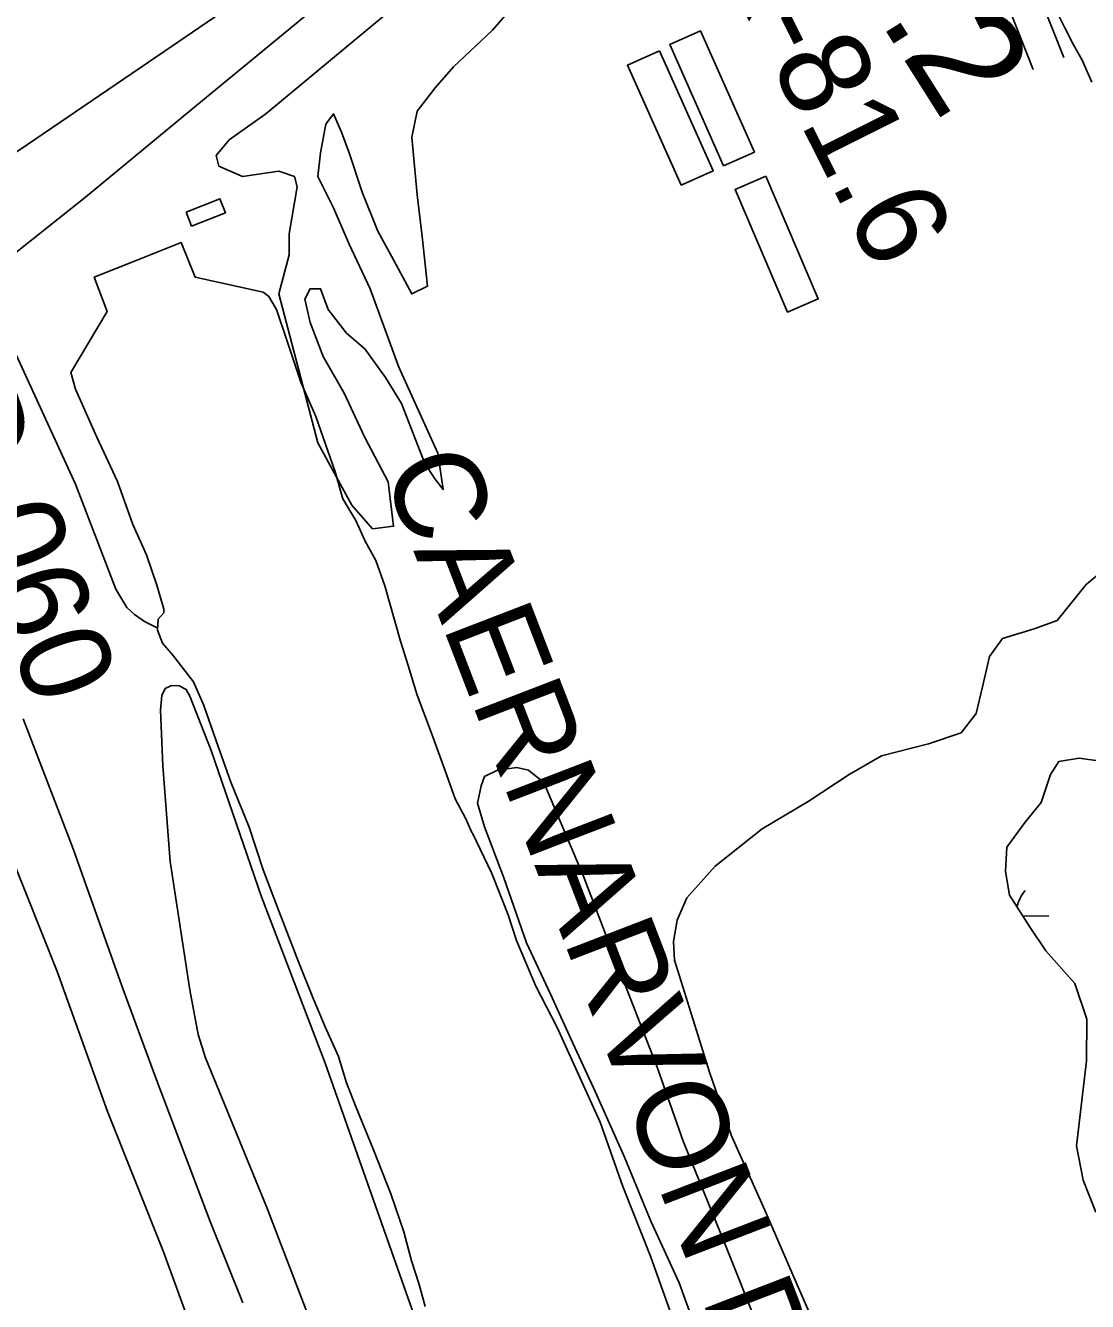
# Model space of a CAD drawing. Extents: x 3715084 to 3753216, y 488173 to 513963.
# Drawn here: x 3731429 to 3732401, y 496938 to 498105 of the extents above; entities that cross this region are included whole.
import ezdxf

# ---------------------------------------------------------------- set-up
doc = ezdxf.new("R2010")
doc.units = 0
for name, color, linetype in [('V-BLDG-OTLN', 7, 'Continuous'), ('V-LEVE-TOET', 7, 'Continuous'), ('V-RAIL-TRAK', 7, 'Continuous'), ('V-RIVR-IDEN', 7, 'Continuous'), ('V-RIVR-RANG-IDEN', 7, 'Continuous'), ('V-ROAD-CNTR', 7, 'Continuous'), ('V-SITE-VEGE', 7, 'Continuous'), ('V-SURV-IDEN', 7, 'Continuous'), ('V-TOPO-SHOR', 7, 'Continuous'), ('V-WETL-SWMP', 7, 'Continuous')]:
    doc.layers.add(name, color=color, linetype=linetype)

msp = doc.modelspace()

# ---------------------------------------------------------------- linework, layer by layer
at = {"layer": 'V-BLDG-OTLN'}
for points in [[(3732068, 497977.2), (3732018.8, 498088), (3732047, 498100.5), (3732096.2, 497989.7)], [(3732009.3, 498082.2), (3732058.6, 497972.6), (3732029.3, 497959.5), (3731980, 498069.1)], [(3732106.7, 497967.5), (3732154.7, 497855.3), (3732126.5, 497843.3), (3732078.5, 497955.4)], [(3731576, 497934.7), (3731607, 497947), (3731612, 497934.2), (3731581, 497922)]]:
    msp.add_lwpolyline(points, close=True, dxfattribs=at)
at = {"layer": 'V-LEVE-TOET'}
for points in [[(3731426.8, 497471), (3731472.7, 497352.1), (3731517.2, 497226.7), (3731548.1, 497143.3), (3731597.9, 497011.3), (3731627.9, 496936.7)], [(3731593.5, 496878.9), (3731555.3, 496983.4), (3731504.2, 497111.8), (3731458, 497239.8), (3731415.5, 497346.5)]]:
    msp.add_lwpolyline(points, dxfattribs=at)
at = {"layer": 'V-RAIL-TRAK'}
msp.add_lwpolyline([(3731679.8, 498166.5), (3731555.8, 498081.7), (3731430.9, 497996.6), (3731300.4, 497909.1), (3731231.1, 497865.1)], dxfattribs=at)
at = {"layer": 'V-ROAD-CNTR'}
for points in [[(3733715.6, 498954.1), (3733490.9, 498921.3), (3733259.5, 498888.5), (3733051.3, 498857.5), (3732877, 498828.7), (3732784.9, 498814.9), (3732717.8, 498804.7), (3732646.3, 498789.1), (3732562.5, 498763.3), (3732493.5, 498739.6), (3732430.3, 498709.8), (3732372.3, 498679.8), (3732317.5, 498642.1), (3732260.8, 498596.9), (3732171, 498524.5), (3732058.5, 498426), (3731890.9, 498288.7), (3731751, 498168.7), (3731580.8, 498028.3), (3731483.9, 497948.4), (3731408.1, 497888)], [(3732153.3, 498505), (3732187.6, 498445.1), (3732229.6, 498384.4), (3732263.1, 498338.5), (3732299.4, 498289), (3732325.2, 498237.5), (3732340.4, 498200), (3732360, 498125.4), (3732379.4, 498076.3)], [(3732127.3, 498490.1), (3732162.2, 498429.1), (3732205.1, 498367.1), (3732238.9, 498320.8), (3732273.7, 498273.3), (3732297.8, 498225.1), (3732311.8, 498190.5), (3732331.4, 498116.1), (3732351.5, 498065.3)]]:
    msp.add_lwpolyline(points, dxfattribs=at)
at = {"layer": 'V-SITE-VEGE'}
for p, q in [((3732399.8, 497594), (3732439, 497626.9)), ((3732373.3, 497561.2), (3732399.8, 497594)), ((3732352.4, 497553.6), (3732373.3, 497561.2)), ((3732311.3, 497528.3), (3732323.3, 497544.7)), ((3732323.3, 497544.7), (3732352.4, 497553.6)), ((3732305, 497500.5), (3732311.3, 497528.3)), ((3732299.3, 497475.9), (3732305, 497500.5)), ((3732285.4, 497458.2), (3732299.3, 497475.9)), ((3732255.6, 497448.1), (3732285.4, 497458.2)), ((3732212.7, 497437.3), (3732255.6, 497448.1)), ((3732182.9, 497420.3), (3732212.7, 497437.3)), ((3731846, 497409.7), (3731849.2, 497418.5)), ((3731849.2, 497418.5), (3731861.2, 497424.2)), ((3731861.2, 497424.2), (3731878.9, 497426.7)), ((3731878.9, 497426.7), (3731889.6, 497424.2)), ((3731889.6, 497424.2), (3731903.5, 497412.8)), ((3732145.6, 497395.6), (3732182.9, 497420.3)), ((3731842.9, 497393.9), (3731846, 497409.7)), ((3731903.5, 497412.8), (3731940.2, 497326.2)), ((3731849.2, 497372.4), (3731842.9, 497393.9)), ((3732103.3, 497370.4), (3732145.6, 497395.6)), ((3731866.9, 497325.6), (3731849.2, 497372.4)), ((3732060.3, 497336.3), (3732103.3, 497370.4)), ((3732034.4, 497307.2), (3732060.3, 497336.3)), ((3731887.7, 497266.2), (3731866.9, 497325.6)), ((3731940.2, 497326.2), (3731969.2, 497250.3)), ((3732025.5, 497287), (3732034.4, 497307.2)), ((3732022.3, 497267.4), (3732025.5, 497287)), ((3731909.8, 497218.7), (3731887.7, 497266.2)), ((3732023, 497250.3), (3732022.3, 497267.4)), ((3731969.2, 497250.3), (3732007.1, 497152.3)), ((3732055.2, 497147.9), (3732023, 497250.3)), ((3731930, 497174.5), (3731909.8, 497218.7)), ((3731950.9, 497129.6), (3731930, 497174.5)), ((3732007.1, 497152.3), (3732031.1, 497084.7)), ((3732075.4, 497089.7), (3732055.2, 497147.9)), ((3731977.4, 497070.2), (3731950.9, 497129.6)), ((3732106.9, 497018.9), (3732075.4, 497089.7)), ((3732031.1, 497084.7), (3732069, 496991.8)), ((3732001.4, 497011.4), (3731977.4, 497070.2)), ((3732027.3, 496955.1), (3732001.4, 497011.4)), ((3732135.4, 496953.2), (3732106.9, 497018.9)), ((3732069, 496991.8), (3732103.1, 496906.4)), ((3732039.3, 496922.2), (3732027.3, 496955.1)), ((3732163.1, 496889.9), (3732135.4, 496953.2))]:
    msp.add_line(p, q, dxfattribs=at)
for points in [[(3731882.9, 498132.1), (3731856.6, 498101.1), (3731820.8, 498067.7), (3731804.1, 498048.6), (3731787.4, 498027.1), (3731782.6, 498003.2), (3731787.4, 497950.7), (3731792.2, 497912.4), (3731796.9, 497867.1), (3731782.6, 497859.9), (3731765.9, 497891), (3731751.6, 497917.2), (3731737.3, 497953), (3731725.3, 497988.9), (3731718.2, 498008), (3731711, 498024.7), (3731703.9, 498015.1), (3731699.1, 497988.9), (3731696.7, 497967.4), (3731711, 497938.7), (3731725.3, 497905.3), (3731744.4, 497864.7), (3731770.7, 497793), (3731806.5, 497714.2), (3731811.3, 497680.8), (3731804.1, 497690.4), (3731794.5, 497704.7), (3731773.1, 497759.6), (3731758.7, 497783.5), (3731739.7, 497809.8), (3731722.9, 497824.1), (3731706.2, 497845.6), (3731699.1, 497864.7), (3731689.5, 497864.7), (3731684.8, 497855.1), (3731689.5, 497833.6), (3731701.5, 497802.6), (3731720.6, 497769.2), (3731739.7, 497728.6), (3731761.1, 497688), (3731765.9, 497647.4), (3731746.8, 497645), (3731727.7, 497666.5), (3731713.4, 497692.8), (3731696.7, 497723.8), (3731660.9, 497859.9), (3731670.4, 497895.7), (3731670.4, 497914.8), (3731675.2, 497943.5), (3731677.6, 497957.8), (3731675.2, 497967.4), (3731660.9, 497972.1), (3731627.5, 497967.4), (3731606, 497976.9), (3731603.6, 497986.5), (3731615.5, 498000.8), (3731649, 498024.7), (3731873.3, 498210.9)], [(3731721.1, 496838.6), (3731649.9, 497024), (3731593.7, 497160.9), (3731587.1, 497182.4), (3731579.3, 497223.3), (3731561.3, 497340.5), (3731554.8, 497428.2), (3731552.7, 497478.9), (3731553.8, 497492.6), (3731556.9, 497498.9), (3731562.7, 497501.5), (3731569.8, 497501.3), (3731576.1, 497498), (3731579.5, 497491.9), (3731599, 497442.2), (3731645.1, 497308.4), (3731703.4, 497156.2)], [(3731703.4, 497156.2), (3731797.2, 496889.8)]]:
    msp.add_lwpolyline(points, dxfattribs=at)
at = {"layer": 'V-TOPO-SHOR'}
for points in [[(3732373.6, 498116.8), (3732380.5, 498103.5), (3732388.1, 498088.3), (3732396.3, 498073.8), (3732405.2, 498053.6)], [(3731531.7, 497891.1), (3731571.5, 497906.9), (3731584.2, 497875.3), (3731646.7, 497861.4), (3731651.8, 497857.6), (3731658.8, 497845.5), (3731668.2, 497817.7), (3731680.9, 497779.2), (3731694.7, 497747.6), (3731712.4, 497697), (3731719.4, 497672.3), (3731731.4, 497652.7), (3731739.6, 497634.4), (3731749.7, 497616.1), (3731757.9, 497592.7), (3731772.4, 497542.1), (3731779.4, 497520), (3731787.6, 497492.8), (3731800.8, 497458), (3731812.8, 497424.5), (3731822.3, 497398), (3731831.8, 497380.3), (3731837.5, 497367), (3731838.1, 497366.4), (3731855.8, 497329.7), (3731870.9, 497291.8), (3731878.5, 497268.4), (3731896.2, 497226.6), (3731910.7, 497198.2), (3731915.8, 497188.7), (3731954.9, 497102.1), (3731975.8, 497043.3), (3732001, 496979.4), (3732020, 496926.3)], [(3731531.7, 497891.1), (3731491.9, 497875.3), (3731503.9, 497843.7), (3731470.4, 497788.1), (3731474.8, 497772.9), (3731494.4, 497728.7), (3731513.3, 497688.2), (3731527.2, 497649), (3731539.8, 497621.2), (3731549.3, 497593.4), (3731554.4, 497575.7), (3731555.6, 497571.9), (3731555.6, 497568.1), (3731550.6, 497562.4), (3731549.9, 497552.3), (3731554.3, 497540.3), (3731563.8, 497529.5), (3731582.8, 497504.9), (3731592.3, 497483.4), (3731603.6, 497451.1), (3731616.9, 497413.2), (3731633.9, 497372.1), (3731646.6, 497332.9), (3731661.1, 497294.4), (3731678.8, 497248.8), (3731692.7, 497214.7), (3731703.4, 497189.4), (3731715.4, 497162.2), (3731723, 497138.2), (3731731.8, 497115.4), (3731747.6, 497076.9), (3731763.4, 497036.4), (3731775.4, 497001.7), (3731782.3, 496975.1), (3731789.3, 496953.6), (3731795, 496933.4)], [(3731550, 497554), (3731538, 497560.3), (3731528.7, 497566.5), (3731521.9, 497573), (3731511.6, 497589.8), (3731474.7, 497685.8), (3731419, 497807.4)]]:
    msp.add_lwpolyline(points, dxfattribs=at)
at = {"layer": 'V-WETL-SWMP'}
msp.add_line((3732341.9, 497290.7), (3732365.9, 497291), dxfattribs=at)
msp.add_lwpolyline([(3732408.9, 497019.7), (3732397.3, 497049.1), (3732391.2, 497080.5), (3732400.3, 497158.3), (3732400.5, 497196.2), (3732389.6, 497229), (3732363.1, 497258.8), (3732348.7, 497280.1), (3732329.6, 497309.7), (3732326, 497331.5), (3732327.2, 497353.8), (3732344, 497376.5), (3732358.6, 497394.5), (3732367.3, 497420.1), (3732375, 497432.2), (3732393.4, 497435.1), (3732411, 497432.7)], dxfattribs=at)
msp.add_arc((3732371.1, 497291.5), 35.2, 139.9442, 168.0464, dxfattribs=at)

# ---------------------------------------------------------------- texts
at = {"layer": 'V-RIVR-IDEN'}
msp.add_text('CAERNARVON DIVERSION CANAL', height=83, rotation=291.0681, dxfattribs=at).set_placement((3731755, 497700.1))
at = {"layer": 'V-RIVR-RANG-IDEN'}
for s, rotation, p in [('R-81.6', 296.5904, (3732057.8, 498176.3)), ('D-060', 289.7173, (3731335.1, 497763.9))]:
    msp.add_text(s, height=83, rotation=rotation, dxfattribs=at).set_placement(p)
at = {"layer": 'V-SURV-IDEN'}
msp.add_text('2+34.2', height=100, rotation=302.3497, dxfattribs=at).set_placement((3732049.2, 498364.5))

doc.saveas('drawing.dxf')
